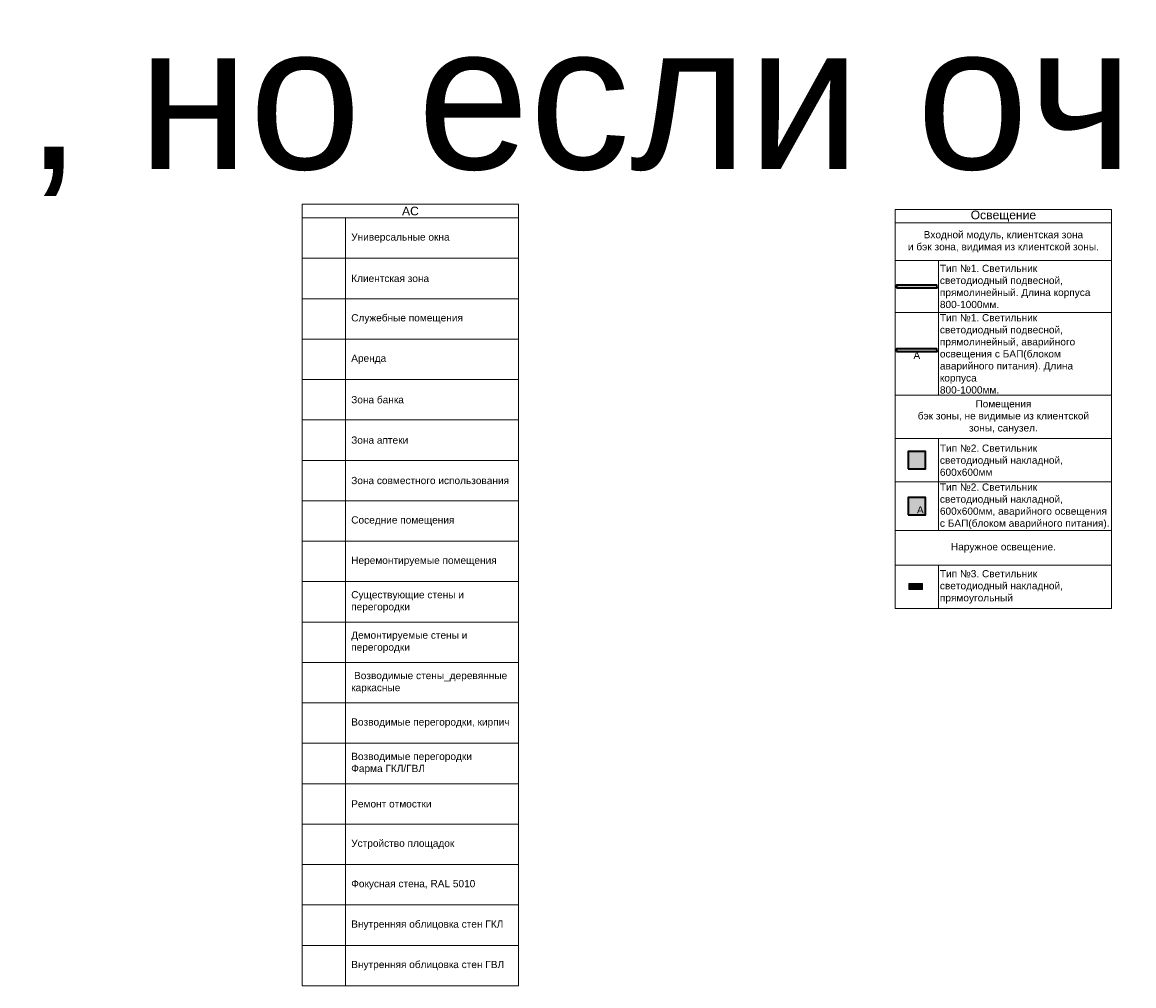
# Model space of a CAD drawing. Header units: millimetres. Extents: x -714384 to 30604203, y -92609 to 65084.
# Tile 469 of 656: x -16668 to 21839, y -92300 to -58925. Entities that reach past the tile are written whole.
import ezdxf
from ezdxf import colors
from ezdxf.entities.mleader import LeaderData, LeaderLine
from ezdxf.math import Vec2, Vec3

# ---------------------------------------------------------------- set-up
doc = ezdxf.new("R2010")
doc.units = ezdxf.units.MM
doc.layers.get('0').update_dxf_attribs({"lineweight": 0})
doc.layers.get('Defpoints').update_dxf_attribs({"color": 30})
for name, color, linetype, lineweight in [('27_Сечения', 7, 'Continuous', 0), ('Свет', 7, 'Continuous', 35), ('Свет_ТКСТ', 7, 'Continuous', 25)]:
    doc.layers.add(name, color=color, linetype=linetype, lineweight=lineweight)
doc.layers.add('ЭОМ', color=7, linetype='Continuous')
doc.styles.add('_ТЕКСТОВЫЙ', font='arial.ttf', dxfattribs={"width": 0.8})
doc.styles.add('HVAC_AEP', font='arial.ttf')
doc.styles.get("Standard").update_dxf_attribs({"font": 'arial.ttf'})

# ---------------------------------------------------------------- blocks, each defined once
blk = doc.blocks.new('_Dot')
at = {"color": 0, "linetype": 'ByBlock', "lineweight": -2}
blk.add_line((-0.5, 0), (-1, 0), dxfattribs=at)
at = {"color": 0, "linetype": 'ByBlock', "const_width": 0.5}
blk.add_lwpolyline([(-0.25, 0, 1), (0.25, 0, 1)], format="xyb", close=True, dxfattribs=at)
blk = doc.blocks.new('A$C7FCA60C7')
at = {"layer": 'Свет', "true_color": 0xe5e878}
h = blk.add_hatch(color=61, dxfattribs=at)
h.dxf.hatch_style = 1
h.paths.add_polyline_path([(-1398, -100), (1, -100), (0, 0), (-1398, 0)])
at = {"layer": 'Свет', "color": 52, "true_color": 0xc8c92d}
blk.add_lwpolyline([(-1398, -100), (1, -100), (0, 0), (-1398, 0)], close=True, dxfattribs=at)
blk = doc.blocks.new('A$C5ED10054')
at = {"layer": 'ЭОМ'}
blk.add_blockref('A$C7FCA60C7', (-1, 481), dxfattribs=at)
blk = doc.blocks.new('*U1385')
at = {"color": 0, "lineweight": 15, "transparency": 16777216}
blk.add_blockref('A$C5ED10054', (1450, -5309), dxfattribs=at)
at = {"color": 0, "lineweight": 15, "transparency": 16777216, "insert": (750, -5057), "char_height": 250, "width": 233.56, "attachment_point": 5, "style": 'HVAC_AEP'}
blk.add_mtext('{\\C1;А}', dxfattribs=at)
blk = doc.blocks.new('A$C64025408')
at = {"layer": 'Свет', "true_color": 0xe5e878}
h = blk.add_hatch(color=61, dxfattribs=at)
h.dxf.hatch_style = 1
h.paths.add_polyline_path([(-300, -300), (300, -300), (300, 300), (-300, 300)])
at = {"layer": 'Свет', "color": 52, "true_color": 0xc8c92d}
blk.add_lwpolyline([(-300, -300), (300, -300), (300, 300), (-300, 300)], close=True, dxfattribs=at)
blk = doc.blocks.new('*T689')
at = {"color": 0, "linetype": 'ByBlock', "lineweight": -2, "transparency": 16777216}
for p, q in [((0, 0), (7500, 0)), ((0, 0), (0, -13824)), ((7500, 0), (7500, -13824)), ((0, -470), (7500, -470)), ((0, -1770), (1500, -1770)), ((1500, -1770), (1500, -6439)), ((0, -3570), (7500, -3570)), ((0, -6439), (7500, -6439)), ((0, -7939), (1500, -7939)), ((1500, -7939), (1500, -11124)), ((0, -9439), (7500, -9439)), ((0, -11124), (7500, -11124)), ((0, -12324), (7500, -12324)), ((1500, -12324), (1500, -13824)), ((0, -13824), (7500, -13824))]:
    blk.add_line(p, q, dxfattribs=at)
at = {"color": 0, "linetype": 'ByBlock', "lineweight": 9, "transparency": 16777216}
for p, q in [((1500, -1770), (7500, -1770)), ((1500, -7939), (7500, -7939))]:
    blk.add_line(p, q, dxfattribs=at)
at = {"color": 0, "lineweight": 15, "transparency": 16777216}
for name, p in [('A$C5ED10054', (1450, -3101)), ('*U1385', (0, 0)), ('A$C64025408', (750, -8689)), ('A$C64025408', (750, -10282))]:
    blk.add_blockref(name, p, dxfattribs=at)
at = {"color": 0, "lineweight": 15, "transparency": 16777216, "style": 'HVAC_AEP'}
for s, insert, char_height, width, attachment_point in [('Освещение ', (3750, -235), 300, 7497, 5), ('Входной модуль, клиентская зона^Jи бэк зона, видимая из клиентской зоны.', (3750, -1120), 250, 7497, 5), ('{\\C256;Тип №1. Светильник^Jсветодиодный подвесной,^Jпрямолинейный. Длина корпуса^J800-1000мм.}', (1550, -2670), 250, 5900, 4), ('{\\C256;Тип №1. Светильник^Jсветодиодный подвесной,^Jпрямолинейный, аварийного освещения с БАП(блоком аварийного питания). Длина корпуса^J800-1000мм.}', (1550, -5005), 250, 5900, 4), ('Помещения^Jбэк зоны, не видимые из клиентской^Jзоны, санузел.', (3750, -7189), 250, 7497, 5), ('Тип №2. Светильник^Jсветодиодный накладной,^J600х600мм', (1550, -8689), 250, 5900, 4), ('Тип №2. Светильник^Jсветодиодный накладной,^J600х600мм, аварийного освещения {\\C256;с БАП(блоком аварийного питания)}.', (1550, -10282), 250, 5900, 4), ('Наружное освещение.', (3750, -11724), 250, 7497, 5), ('Тип №3. Светильник^Jсветодиодный накладной,^Jпрямоугольный', (1550, -13074), 250, 5900, 4)]:
    blk.add_mtext(s, dxfattribs=dict(at, insert=insert, char_height=char_height, width=width, attachment_point=attachment_point))
blk = doc.blocks.new('Светильник_круглый_1')
at = {"layer": 'Свет', "linetype": 'ByBlock', "lineweight": -2, "true_color": 0xf4ee51}
h = blk.add_hatch(color=41, dxfattribs=at)
h.dxf.hatch_style = 1
h.paths.add_polyline_path([(163, 78), (-167, 78), (-167, -72), (163, -72)])
at = {"layer": 'Свет', "linetype": 'ByBlock', "lineweight": -2}
blk.add_lwpolyline([(-167, 78), (163, 78), (163, -72), (-167, -72)], close=True, dxfattribs=at)
blk = doc.blocks.new('*T690')
at = {"color": 0, "linetype": 'ByBlock', "lineweight": -2, "transparency": 16777216}
for p, q in [((0, 0), (7500, 0)), ((0, 0), (0, -27070)), ((7500, 0), (7500, -27070)), ((0, -470), (7500, -470)), ((1500, -470), (1500, -27070)), ((0, -1870), (7500, -1870)), ((0, -3270), (7500, -3270)), ((0, -4670), (7500, -4670)), ((0, -6070), (7500, -6070)), ((0, -7470), (7500, -7470)), ((0, -8870), (7500, -8870)), ((0, -10270), (7500, -10270)), ((0, -11670), (7500, -11670)), ((0, -13070), (7500, -13070)), ((0, -14470), (7500, -14470)), ((0, -15870), (7500, -15870)), ((0, -17270), (7500, -17270)), ((0, -18670), (7500, -18670)), ((0, -20070), (7500, -20070)), ((0, -21470), (7500, -21470)), ((0, -22870), (7500, -22870)), ((0, -24270), (7500, -24270)), ((0, -25670), (7500, -25670)), ((0, -27070), (7500, -27070))]:
    blk.add_line(p, q, dxfattribs=at)
at = {"color": 0, "lineweight": 15, "transparency": 16777216, "style": 'HVAC_AEP'}
for s, insert, char_height, width, attachment_point in [('{\\C256;АС}', (3750, -235), 300, 7497, 5), ('{\\C256;Универсальные окна}', (1700, -1170), 250, 5600, 4), ('{\\C256;Клиентская зона }', (1700, -2570), 250, 5600, 4), ('{\\C256;Служебные помещения }', (1700, -3970), 250, 5600, 4), ('{\\C256;Аренда }', (1700, -5370), 250, 5600, 4), ('{\\C256;Зона банка }', (1700, -6770), 250, 5600, 4), ('{\\C256;Зона аптеки  }', (1700, -8170), 250, 5600, 4), ('{\\C256;Зона совместного использования}', (1700, -9570), 250, 5600, 4), ('{\\C256;Соседние помещения }', (1700, -10970), 250, 5600, 4), ('{\\C256;Неремонтируемые помещения }', (1700, -12370), 250, 5600, 4), ('Существующие стены и перегородки', (1700, -13770), 250, 5600, 4), ('Демонтируемые стены и перегородки', (1700, -15170), 250, 5600, 4), (' Возводимые стены_деревянные каркасные ', (1700, -16570), 250, 5600, 4), ('Возводимые перегородки, кирпич', (1700, -17970), 250, 5600, 4), ('Возводимые перегородки^JФарма ГКЛ/ГВЛ', (1700, -19370), 250, 5600, 4), ('Ремонт отмостки', (1700, -20770), 250, 5600, 4), ('Устройство площадок', (1700, -22170), 250, 5600, 4), ('Фокусная стена, RAL 5010', (1700, -23570), 250, 5600, 4), ('Внутренняя облицовка стен ГКЛ', (1700, -24970), 250, 5600, 4), ('Внутренняя облицовка стен ГВЛ', (1700, -26370), 250, 5600, 4)]:
    blk.add_mtext(s, dxfattribs=dict(at, insert=insert, char_height=char_height, width=width, attachment_point=attachment_point))

msp = doc.modelspace()

# ---------------------------------------------------------------- block references
for name, p in [('*T690', (-6970.4, -65230.8)), ('*T689', (13572.9, -65407.9))]:
    msp.add_blockref(name, p)
at = {"layer": 'Свет', "lineweight": 15, "xscale": 1.42705938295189, "yscale": 1.42705938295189, "zscale": 1.42705938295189}
msp.add_blockref('Светильник_круглый_1', (14287.7, -78475.2), dxfattribs=at)

# ---------------------------------------------------------------- texts
at = {"layer": 'Defpoints', "color": 1, "insert": (-78920.2, -59013.4), "char_height": 5000, "attachment_point": 1}
msp.add_mtext_dynamic_manual_height_columns('УДАЛЯТЬ НЕЛЬЗЯ, но если очень хочется...', width=137297.146, gutter_width=12.5, heights=[0], dxfattribs=at)
at = {"layer": 'Свет_ТКСТ', "color": 0, "insert": (14328.5, -75689.7), "char_height": 250, "attachment_point": 1}
msp.add_mtext_dynamic_manual_height_columns('{\\C1;А}', width=1490.675, gutter_width=500, heights=[0], dxfattribs=at)

# ---------------------------------------------------------------- leaders
at = {"layer": '27_Сечения'}
ml = msp.add_multileader_mtext('Standard', dxfattribs=at)
ml.set_content('Несущая конструкция фасада', color=256, style='_ТЕКСТОВЫЙ')
ml.set_leader_properties(lineweight=0)
ml.set_arrow_properties(name='DOT')
ml.build(insert=Vec2(0, 0))
ml.multileader.update_dxf_attribs({"text_left_attachment_type": 6, "text_right_attachment_type": 6, "dogleg_length": 0.768, "arrow_head_size": 20, "scale": 100})
ctx = ml.context
ctx.base_point, ctx.scale, ctx.char_height, ctx.arrow_head_size, ctx.landing_gap_size, ctx.plane_origin = Vec3(70210.5, -67267.2), 100, 125, 20, 100, Vec3(65802.9, -64005.4)
ctx.left_attachment, ctx.right_attachment, ctx.text_align_type, ctx.attachment_type = 6, 6, 2, 2
notes = []
notes.append((ctx, [(0, (1, 1, 0), (70133.8, -67267.2), (1, 0), 76.8, [(2, [(70132.6, -67782.3)], 0, [])])]))
ctx.mtext.insert, ctx.mtext.width, ctx.mtext.defined_height, ctx.mtext.alignment, ctx.mtext.flow_direction = Vec3(71707.5, -67107.5), 1698.235, 480.6, 3, 5
for ctx, leaders in notes:
    for number, flags, end, landing, length, lines in leaders:
        leader = LeaderData()
        leader.index, (leader.has_last_leader_line, leader.has_dogleg_vector, leader.attachment_direction) = number, flags
        leader.last_leader_point, leader.dogleg_vector, leader.dogleg_length = Vec3(end), Vec3(landing), length
        for number, points, colour, breaks in lines:
            line = LeaderLine()
            line.index, line.vertices, line.color, line.breaks = number, Vec3.list(points), colors.encode_raw_color(colour), breaks
            leader.lines.append(line)
        ctx.leaders.append(leader)

doc.saveas('drawing.dxf')
